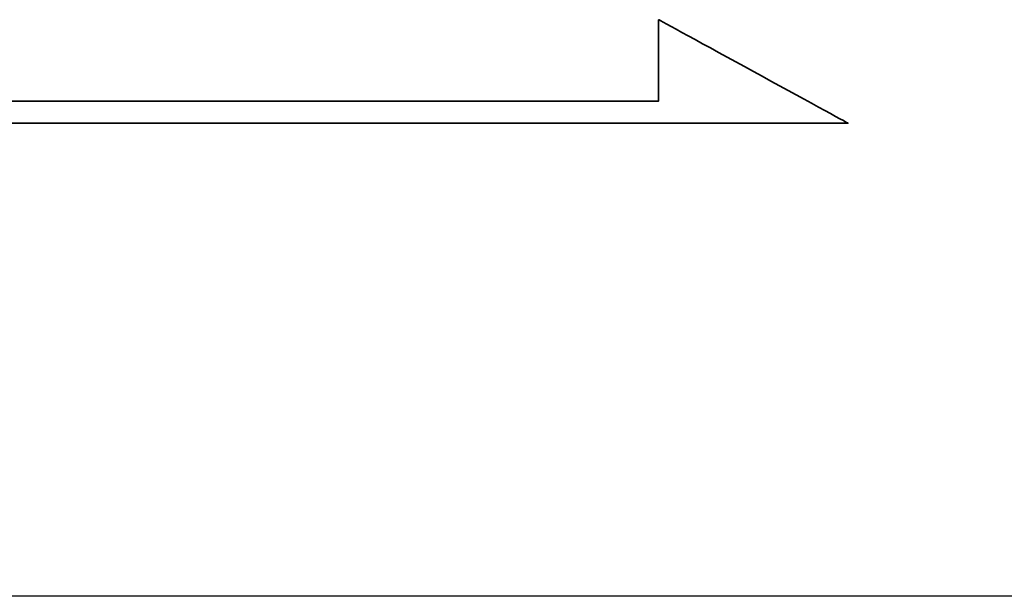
# Model space of a CAD drawing. Header units: millimetres. Extents: x -257 to 3135, y -1556 to 860.
# Tile 507 of 633: x 1340 to 1349, y -746 to -741. Entities that reach past the tile are written whole.
import ezdxf
from ezdxf.lldxf.tags import DXFTag

# ---------------------------------------------------------------- set-up
doc = ezdxf.new("R2010")
doc.units = ezdxf.units.MM
doc.layers.get('0').update_dxf_attribs({"linetype": 'CONTINUOUS'})
doc.layers.add('DIM', color=4, linetype='CONTINUOUS')
doc.layers.add('layer 1', color=7, linetype='CONTINUOUS')
tags = doc.linetypes.add('DASHED', pattern=[25.72, 12.86, -12.86]).pattern_tags.tags
tags[6:7] = [DXFTag(74, 4), DXFTag(75, 0), DXFTag(340, '0'), DXFTag(46, 0.0), DXFTag(50, 0.0), DXFTag(44, 0.0), DXFTag(45, 0.0)]
tags[4:5] = [DXFTag(74, 4), DXFTag(75, 0), DXFTag(340, '0'), DXFTag(46, 0.0), DXFTag(50, 0.0), DXFTag(44, 0.0), DXFTag(45, 0.0)]

# ---------------------------------------------------------------- blocks, each defined once
blk = doc.blocks.new('TBI MOTION logo(完整正式版)')
at = {"layer": 'layer 1', "color": 22, "lineweight": 35}
blk.add_open_spline([(75.90875, -9.47875), (75.90875, -9.47875), (75.90875, -12.28625), (75.90875, -12.28625), (75.90875, -12.28625), (75.90875, -12.28625), (75.90875, -12.47875), (75.90875, -12.47875), (75.90875, -12.47875), (75.90875, -12.47875), (75.71625, -12.47875), (75.71625, -12.47875), (75.71625, -12.47875), (75.71625, -12.47875), (-88.32875, -12.47875), (-88.32875, -12.47875), (-88.32875, -12.47875), (-88.32875, -12.47875), (-88.32875, -13.29375), (-88.32875, -13.29375), (-88.32875, -13.29375), (-88.32875, -13.29375), (82.89125, -13.29375), (82.89125, -13.29375), (82.89125, -13.29375), (82.89125, -13.29375), (75.90875, -9.47875), (75.90875, -9.47875)], degree=3, knots=[0, 0, 0, 0, 0.14285714, 0.14285714, 0.14285714, 0.14285715, 0.28571429, 0.28571429, 0.28571429, 0.2857143, 0.42857143, 0.42857143, 0.42857143, 0.42857144, 0.57142857, 0.57142857, 0.57142857, 0.57142858, 0.71428571, 0.71428571, 0.71428571, 0.71428572, 0.85714286, 0.85714286, 0.85714286, 0.85714287, 1, 1, 1, 1], dxfattribs=at)

msp = doc.modelspace()

# ---------------------------------------------------------------- linework, layer by layer
at = {"linetype": 'DASHED', "ltscale": 0.3}
msp.add_line((1536.0014, -746.2497), (1236.0014, -746.2497), dxfattribs=at)

# ---------------------------------------------------------------- block references
at = {"layer": 'DIM', "color": 7, "xscale": 0.246592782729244, "yscale": 0.246592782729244, "zscale": 0.246592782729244}
msp.add_blockref('TBI MOTION logo(完整正式版)', (1327.5156, -738.6722), dxfattribs=at)

doc.saveas('drawing.dxf')
